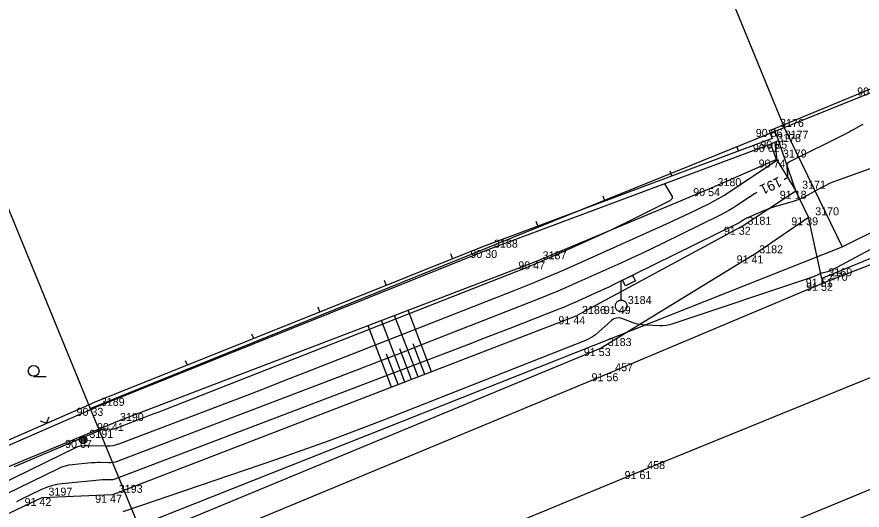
# Model space of a CAD drawing. Extents: x -711081 to -709338, y -1025122 to -1024092.
# Drawn here: x -710207.86 to -710178.28, y -1024694.25 to -1024677.02 of the extents above; entities that cross this region are included whole.
import ezdxf

# ---------------------------------------------------------------- set-up
doc = ezdxf.new("R2010")
doc.units = 0
for name, color, linetype in [('Ex_Contour Labels', 7, 'Continuous'), ('Ex_Major Contours', 7, 'Continuous'), ('Ex_Minor Contours', 7, 'Continuous'), ('Z_body', 7, 'Continuous'), ('Z_body_cisla', 7, 'Continuous'), ('Z_body_vysky_redukovane', 7, 'Continuous'), ('Z_hrany_paty', 7, 'Continuous'), ('Z_katastr_hranice', 7, 'Continuous'), ('Z_katastr_vnitrni_kresba', 7, 'Continuous'), ('Z_komunikace', 7, 'Continuous'), ('Z_komunikace_osa', 7, 'Continuous'), ('Z_ploty', 7, 'Continuous'), ('Z_ploty_znacky', 7, 'Continuous'), ('Z_rozhranni', 7, 'Continuous'), ('Z_site_vo_znaky', 7, 'Continuous'), ('Z_sloupy', 7, 'Continuous'), ('Z_technicke_srafy', 7, 'Continuous'), ('Z_vdz25_plna', 7, 'Continuous'), ('Z_vstupy', 7, 'Continuous'), ('Z_znaky_kultur', 7, 'Continuous')]:
    doc.layers.add(name, color=color, linetype=linetype)

# ---------------------------------------------------------------- blocks, each defined once
blk = doc.blocks.new('POINT_DISPLAY')
blk.add_line((0, 0), (0, 0))
blk = doc.blocks.new('Z210')
blk.add_line((0, 0), (0, 0.17))
blk = doc.blocks.new('Z212')
for p, q in [((-0.17, 0.17), (0, 0)), ((0, 0), (0.17, 0.17))]:
    blk.add_line(p, q)
blk = doc.blocks.new('Z13')
for p, q in [((0, 0.88), (0.45, 1.1)), ((0.15, 0.7), (0.05, 0.9)), ((0.4, 1.07), (0.5, 0.88)), ((0, 0.2), (0, 0.88)), ((0.5, 0.88), (0.15, 0.7)), ((-0.2, 0.05), (-0.15, 0.15)), ((-0.2, -0.05), (-0.2, 0.05)), ((-0.15, 0.15), (-0.05, 0.2)), ((-0.05, 0.2), (0.05, 0.2)), ((0.05, 0.2), (0.15, 0.15)), ((0.15, 0.15), (0.2, 0.05)), ((0.2, 0.05), (0.2, -0.05)), ((-0.15, -0.15), (-0.2, -0.05)), ((-0.05, -0.2), (-0.15, -0.15)), ((0.05, -0.2), (-0.05, -0.2)), ((0.15, -0.15), (0.05, -0.2)), ((0.2, -0.05), (0.15, -0.15))]:
    blk.add_line(p, q)
blk = doc.blocks.new('Z601')
for p, q in [((-0.13, 0.03), (-0.1, 0.08)), ((-0.13, -0.03), (-0.13, 0.03)), ((-0.1, 0.08), (-0.08, 0.1)), ((-0.08, 0.1), (-0.03, 0.13)), ((-0.08, 0.05), (-0.08, -0.05)), ((-0.03, 0.13), (0.03, 0.13)), ((-0.03, -0.08), (-0.03, 0.08)), ((-0.03, 0.08), (0.03, 0.08)), ((0.03, 0.13), (0.08, 0.1)), ((0.03, 0.08), (0.03, -0.08)), ((0.08, 0.1), (0.1, 0.08)), ((0.08, -0.05), (0.08, 0.05)), ((0.1, 0.08), (0.13, 0.03)), ((0.13, 0.03), (0.13, -0.03)), ((-0.1, -0.08), (-0.13, -0.03)), ((-0.08, -0.1), (-0.1, -0.08)), ((-0.08, -0.05), (-0.03, -0.08)), ((-0.03, -0.13), (-0.08, -0.1)), ((0.03, -0.13), (-0.03, -0.13)), ((0.03, -0.08), (0.08, -0.05)), ((0.08, -0.1), (0.03, -0.13)), ((0.1, -0.08), (0.08, -0.1)), ((0.13, -0.03), (0.1, -0.08))]:
    blk.add_line(p, q)
blk = doc.blocks.new('Z304')
blk.add_line((0, -0.19), (0.44, -0.19))
blk.add_circle((0, 0), 0.188)

msp = doc.modelspace()

# ---------------------------------------------------------------- linework, layer by layer
at = {"layer": 'Ex_Major Contours'}
for points in [[(-710178.259, -1024680.78), (-710178.326, -1024680.815), (-710178.595, -1024680.965), (-710178.662, -1024681.002), (-710178.73, -1024681.038), (-710178.798, -1024681.073), (-710178.867, -1024681.108), (-710180.818, -1024682.078), (-710180.867, -1024682.111), (-710180.9, -1024682.153), (-710180.917, -1024682.203), (-710180.918, -1024682.263), (-710180.889, -1024682.517), (-710180.89, -1024682.576), (-710180.907, -1024682.625), (-710180.941, -1024682.665), (-710180.992, -1024682.695), (-710181.011, -1024682.703)], [(-710181.962, -1024683.147), (-710182.041, -1024683.197), (-710182.662, -1024683.61), (-710182.803, -1024683.701), (-710182.946, -1024683.787), (-710183.092, -1024683.868), (-710183.241, -1024683.944), (-710185.259, -1024684.934), (-710185.622, -1024685.11), (-710185.986, -1024685.283), (-710186.351, -1024685.453), (-710186.718, -1024685.62), (-710188.19, -1024686.279), (-710188.559, -1024686.442), (-710188.93, -1024686.6), (-710189.302, -1024686.754), (-710189.677, -1024686.904), (-710193.637, -1024688.457), (-710194.423, -1024688.764), (-710195.209, -1024689.069), (-710195.996, -1024689.372), (-710196.784, -1024689.673), (-710204.347, -1024692.552), (-710204.42, -1024692.576), (-710204.495, -1024692.592), (-710204.571, -1024692.601), (-710204.648, -1024692.603), (-710204.959, -1024692.596), (-710205.037, -1024692.595), (-710205.115, -1024692.597), (-710205.193, -1024692.601), (-710205.27, -1024692.607), (-710205.909, -1024692.668), (-710206.04, -1024692.686), (-710206.167, -1024692.716), (-710206.291, -1024692.757), (-710206.413, -1024692.81), (-710208.747, -1024693.947)]]:
    msp.add_lwpolyline(points, dxfattribs=at)
at = {"layer": 'Ex_Minor Contours'}
for points in [[(-710210.117, -1024694.172), (-710205.752, -1024692.045), (-710205.722, -1024692.032), (-710205.692, -1024692.022), (-710205.661, -1024692.015), (-710205.629, -1024692.01), (-710205.501, -1024691.998), (-710205.469, -1024691.996), (-710205.437, -1024691.994), (-710205.405, -1024691.993), (-710205.373, -1024691.994), (-710204.721, -1024692.009), (-710204.603, -1024692.007), (-710204.487, -1024691.992), (-710204.372, -1024691.967), (-710204.26, -1024691.93), (-710200.47, -1024690.488), (-710199.801, -1024690.232), (-710199.134, -1024689.975), (-710198.466, -1024689.717), (-710197.8, -1024689.456), (-710190.459, -1024686.576), (-710189.872, -1024686.342), (-710189.287, -1024686.1), (-710188.706, -1024685.852), (-710188.128, -1024685.597), (-710185.019, -1024684.204), (-710184.843, -1024684.124), (-710184.667, -1024684.042), (-710184.493, -1024683.959), (-710184.319, -1024683.875), (-710183.624, -1024683.534), (-710183.452, -1024683.446), (-710183.284, -1024683.352), (-710183.118, -1024683.254), (-710182.955, -1024683.149), (-710181.3, -1024682.046), (-710181.295, -1024682.043), (-710181.291, -1024682.041), (-710181.287, -1024682.039), (-710181.282, -1024682.037), (-710181.264, -1024682.029), (-710181.26, -1024682.026), (-710181.257, -1024682.023), (-710181.256, -1024682.019), (-710181.256, -1024682.015), (-710181.263, -1024681.951), (-710181.267, -1024681.919), (-710181.323, -1024681.392)], [(-710175.566, -1024681.448), (-710179.177, -1024682.746), (-710179.311, -1024682.797), (-710179.442, -1024682.853), (-710179.571, -1024682.915), (-710179.698, -1024682.982), (-710180.199, -1024683.261), (-710180.326, -1024683.327), (-710180.456, -1024683.385), (-710180.589, -1024683.436), (-710180.725, -1024683.48), (-710181.344, -1024683.659), (-710181.449, -1024683.691), (-710181.553, -1024683.726), (-710181.655, -1024683.765), (-710181.756, -1024683.807), (-710182.293, -1024684.037), (-710182.326, -1024684.053), (-710182.359, -1024684.069), (-710182.39, -1024684.087), (-710182.421, -1024684.107), (-710182.543, -1024684.188), (-710182.574, -1024684.208), (-710182.605, -1024684.227), (-710182.637, -1024684.244), (-710182.67, -1024684.261), (-710186.987, -1024686.381), (-710187.143, -1024686.457), (-710187.301, -1024686.531), (-710187.459, -1024686.605), (-710187.617, -1024686.677), (-710188.253, -1024686.961), (-710188.412, -1024687.032), (-710188.572, -1024687.1), (-710188.733, -1024687.167), (-710188.894, -1024687.231), (-710190.605, -1024687.902), (-710190.944, -1024688.035), (-710191.283, -1024688.166), (-710191.623, -1024688.297), (-710191.964, -1024688.427), (-710204.434, -1024693.173), (-710204.468, -1024693.184), (-710204.503, -1024693.192), (-710204.538, -1024693.196), (-710204.575, -1024693.197), (-710204.72, -1024693.194), (-710204.757, -1024693.193), (-710204.793, -1024693.194), (-710204.83, -1024693.196), (-710204.866, -1024693.199), (-710206.269, -1024693.333), (-710206.459, -1024693.36), (-710206.644, -1024693.403), (-710206.825, -1024693.463), (-710207.001, -1024693.539), (-710207.695, -1024693.878), (-710207.869, -1024693.962)], [(-710207.941, -1024692.731), (-710204.925, -1024691.45), (-710204.882, -1024691.435), (-710204.839, -1024691.424), (-710204.794, -1024691.418), (-710204.749, -1024691.416), (-710204.565, -1024691.421), (-710204.52, -1024691.42), (-710204.475, -1024691.414), (-710204.431, -1024691.405), (-710204.388, -1024691.39), (-710203.411, -1024691.019), (-710203.234, -1024690.951), (-710203.057, -1024690.883), (-710202.881, -1024690.815), (-710202.704, -1024690.746), (-710190.295, -1024685.878), (-710189.967, -1024685.747), (-710189.641, -1024685.612), (-710189.316, -1024685.473), (-710188.992, -1024685.33), (-710187.617, -1024684.714), (-710187.338, -1024684.587), (-710187.06, -1024684.457), (-710186.784, -1024684.323), (-710186.509, -1024684.187), (-710184.999, -1024683.428), (-710184.944, -1024683.39), (-710184.917, -1024683.345), (-710184.917, -1024683.292), (-710184.944, -1024683.232), (-710185.186, -1024682.848)], [(-710174.341, -1024683.194), (-710179.337, -1024685.865), (-710179.374, -1024685.884), (-710179.411, -1024685.899), (-710179.45, -1024685.913), (-710179.489, -1024685.924), (-710179.673, -1024685.968), (-710179.701, -1024685.976), (-710179.727, -1024685.984), (-710179.754, -1024685.995), (-710179.779, -1024686.006), (-710179.896, -1024686.062), (-710179.914, -1024686.07), (-710179.932, -1024686.078), (-710179.951, -1024686.086), (-710179.969, -1024686.093), (-710180.044, -1024686.121), (-710180.062, -1024686.128), (-710180.081, -1024686.135), (-710180.1, -1024686.142), (-710180.119, -1024686.148), (-710184.901, -1024687.746), (-710185.015, -1024687.779), (-710185.131, -1024687.8), (-710185.248, -1024687.811), (-710185.367, -1024687.812), (-710185.872, -1024687.789), (-710185.978, -1024687.781), (-710186.082, -1024687.764), (-710186.184, -1024687.739), (-710186.285, -1024687.707), (-710186.685, -1024687.561), (-710186.782, -1024687.537), (-710186.875, -1024687.541), (-710186.962, -1024687.572), (-710187.044, -1024687.629), (-710187.501, -1024688.037), (-710187.607, -1024688.123), (-710187.719, -1024688.199), (-710187.838, -1024688.265), (-710187.963, -1024688.321), (-710195.126, -1024691.146), (-710196.04, -1024691.5), (-710196.959, -1024691.844), (-710197.881, -1024692.176), (-710198.808, -1024692.498), (-710204.145, -1024694.315)]]:
    msp.add_lwpolyline(points, dxfattribs=at)
at = {"layer": 'Z_hrany_paty'}
for p, q in [((-710181.27, -1024682), (-710181.47, -1024681.46)), ((-710181.27, -1024682), (-710183.56, -1024683)), ((-710181.27, -1024682), (-710180.6, -1024683.09)), ((-710183.56, -1024683), (-710189.68, -1024685.56)), ((-710182.51, -1024684.35), (-710180.6, -1024683.09)), ((-710182.51, -1024684.35), (-710188.3, -1024687.48)), ((-710189.68, -1024685.56), (-710204.47, -1024691.21)), ((-710188.3, -1024687.48), (-710204.51, -1024693.72)), ((-710214.48, -1024695.36), (-710204.47, -1024691.21)), ((-710206.98, -1024693.83), (-710216.28, -1024698.18)), ((-710204.51, -1024693.72), (-710206.98, -1024693.83))]:
    msp.add_line(p, q, dxfattribs=at)
at = {"layer": 'Z_katastr_hranice'}
for p, q in [((-710254.15, -1024571.93), (-710205.29, -1024690.7)), ((-710198.31, -1024638.61), (-710181.01, -1024680.88)), ((-710181.01, -1024680.88), (-710178.98, -1024685.05)), ((-710178.98, -1024685.05), (-710174.45, -1024682.82)), ((-710203.6, -1024694.8), (-710178.98, -1024685.05)), ((-710205.29, -1024690.7), (-710203.6, -1024694.8))]:
    msp.add_line(p, q, dxfattribs=at)
at = {"layer": 'Z_katastr_vnitrni_kresba'}
for p, q in [((-710181.01, -1024680.88), (-710176.08, -1024678.89)), ((-710205.29, -1024690.7), (-710181.01, -1024680.88))]:
    msp.add_line(p, q, dxfattribs=at)
at = {"layer": 'Z_komunikace'}
for p, q in [((-710179.63, -1024686.31), (-710173.5, -1024683.91)), ((-710187.14, -1024689.47), (-710179.63, -1024686.31)), ((-710199.74, -1024694.7), (-710187.14, -1024689.47))]:
    msp.add_line(p, q, dxfattribs=at)
at = {"layer": 'Z_komunikace_osa'}
for p, q in [((-710186.03, -1024692.89), (-710171.89, -1024687.13)), ((-710198.45, -1024698.01), (-710186.03, -1024692.89))]:
    msp.add_line(p, q, dxfattribs=at)
at = {"layer": 'Z_ploty'}
for p, q in [((-710181.53, -1024680.99), (-710181.37, -1024680.93)), ((-710181.37, -1024680.93), (-710181.21, -1024681.34)), ((-710181.43, -1024681.26), (-710191.44, -1024685)), ((-710181.53, -1024680.99), (-710181.43, -1024681.26)), ((-710181.47, -1024681.46), (-710191.38, -1024685.16)), ((-710181.21, -1024681.34), (-710181.47, -1024681.46)), ((-710191.45, -1024685), (-710205.21, -1024690.52)), ((-710191.38, -1024685.16), (-710205.14, -1024690.68)), ((-710212.55, -1024693.72), (-710205.21, -1024690.52)), ((-710212.48, -1024693.88), (-710205.14, -1024690.68))]:
    msp.add_line(p, q, dxfattribs=at)
at = {"layer": 'Z_rozhranni'}
for p, q in [((-710180.6, -1024683.09), (-710181.21, -1024681.34)), ((-710180.15, -1024684.02), (-710180.6, -1024683.09)), ((-710173.61, -1024683.65), (-710179.69, -1024686.16)), ((-710182.11, -1024685.35), (-710180.15, -1024684.02)), ((-710179.69, -1024686.16), (-710180.15, -1024684.02)), ((-710182.11, -1024685.35), (-710187.41, -1024688.59)), ((-710179.69, -1024686.16), (-710179.63, -1024686.31)), ((-710187.41, -1024688.59), (-710204.16, -1024695.52))]:
    msp.add_line(p, q, dxfattribs=at)
at = {"layer": 'Z_technicke_srafy'}
for p, q in [((-710193.81, -1024689.6), (-710194.64, -1024687.45)), ((-710193.35, -1024689.42), (-710194.17, -1024687.27)), ((-710194.28, -1024689.78), (-710195.1, -1024687.63)), ((-710194.75, -1024689.96), (-710195.57, -1024687.81)), ((-710194.05, -1024689.69), (-710194.46, -1024688.62)), ((-710193.58, -1024689.51), (-710193.99, -1024688.44)), ((-710194.51, -1024689.87), (-710194.92, -1024688.8))]:
    msp.add_line(p, q, dxfattribs=at)
at = {"layer": 'Z_vdz25_plna'}
msp.add_line((-710184.38, -1024696.16), (-710170.72, -1024690.52), dxfattribs=at)
at = {"layer": 'Z_vstupy'}
msp.add_line((-710181.37, -1024680.93), (-710177.87, -1024679.48), dxfattribs=at)

# ---------------------------------------------------------------- block references
at = {"layer": 'Z_body'}
for p in [(-710181.37, -1024680.93), (-710181.47, -1024681.46), (-710181.21, -1024681.34), (-710181.27, -1024682), (-710183.56, -1024683), (-710180.6, -1024683.09), (-710180.15, -1024684.02), (-710182.51, -1024684.35), (-710191.38, -1024685.16), (-710182.11, -1024685.35), (-710189.68, -1024685.56), (-710179.69, -1024686.16), (-710179.63, -1024686.31), (-710186.71, -1024687.12), (-710188.3, -1024687.48), (-710187.41, -1024688.59), (-710187.14, -1024689.47), (-710205.14, -1024690.68), (-710204.47, -1024691.21), (-710205.54, -1024691.8), (-710186.03, -1024692.89), (-710206.98, -1024693.83), (-710204.51, -1024693.72)]:
    msp.add_blockref('POINT_DISPLAY', p, dxfattribs=at)
at = {"layer": 'Z_ploty_znacky'}
for name, p, rotation in [('Z210', (-710182.6, -1024681.7), 20.5), ('Z210', (-710184.94, -1024682.57), 20.5), ('Z210', (-710187.28, -1024683.44), 20.5), ('Z210', (-710189.63, -1024684.32), 20.5), ('Z210', (-710192.61, -1024685.46), 21.9), ('Z210', (-710194.93, -1024686.39), 21.9), ('Z210', (-710197.25, -1024687.32), 21.9), ('Z210', (-710199.57, -1024688.26), 21.9), ('Z210', (-710201.89, -1024689.19), 21.9), ('Z212', (-710206.82, -1024691.22), 23.6)]:
    msp.add_blockref(name, p, dxfattribs=dict(at, rotation=rotation))
at = {"layer": 'Z_site_vo_znaky'}
msp.add_blockref('Z13', (-710186.71, -1024687.12), dxfattribs=at)
at = {"layer": 'Z_sloupy'}
msp.add_blockref('Z601', (-710205.54, -1024691.8), dxfattribs=at)
at = {"layer": 'Z_znaky_kultur'}
msp.add_blockref('Z304', (-710207.27, -1024689.39), dxfattribs=at)

# ---------------------------------------------------------------- texts
at = {"layer": 'Ex_Contour Labels'}
msp.add_text('191', height=0.35, rotation=205.0118, dxfattribs=at).set_placement((-710181.19, -1024682.594))
at = {"layer": 'Z_body_cisla'}
for s, p in [('3176', (-710181.15, -1024680.86)), ('3178', (-710181.25, -1024681.39)), ('3177', (-710180.99, -1024681.27)), ('3179', (-710181.05, -1024681.93)), ('3180', (-710183.34, -1024682.93)), ('3171', (-710180.38, -1024683.02)), ('3170', (-710179.92, -1024683.95)), ('3181', (-710182.29, -1024684.28)), ('3188', (-710191.16, -1024685.08)), ('3182', (-710181.88, -1024685.28)), ('3187', (-710189.46, -1024685.49)), ('3169', (-710179.46, -1024686.08)), ('470', (-710179.41, -1024686.24)), ('3184', (-710186.48, -1024687.05)), ('3186', (-710188.08, -1024687.4)), ('3183', (-710187.18, -1024688.52)), ('457', (-710186.92, -1024689.4)), ('3189', (-710204.92, -1024690.61)), ('3190', (-710204.25, -1024691.14)), ('3191', (-710205.32, -1024691.73)), ('458', (-710185.8, -1024692.82)), ('3193', (-710204.29, -1024693.65)), ('3197', (-710206.75, -1024693.75))]:
    msp.add_text(s, height=0.28, dxfattribs=at).set_placement(p)
at = {"layer": 'Z_body_vysky_redukovane'}
for s, p in [('90 91', (-710178.453, -1024679.76)), ('90 86', (-710182, -1024681.21)), ('90 62', (-710182.1, -1024681.74)), ('90 85', (-710181.84, -1024681.62)), ('90 74', (-710181.9, -1024682.28)), ('90 54', (-710184.19, -1024683.28)), ('91 18', (-710181.16, -1024683.37)), ('91 39', (-710180.757, -1024684.3)), ('91 32', (-710183.117, -1024684.63)), ('90 30', (-710191.987, -1024685.44)), ('91 41', (-710182.67, -1024685.63)), ('90 47', (-710190.31, -1024685.84)), ('91 51', (-710180.25, -1024686.44)), ('91 52', (-710180.237, -1024686.59)), ('91 49', (-710187.317, -1024687.4)), ('91 44', (-710188.907, -1024687.76)), ('91 53', (-710188.017, -1024688.87)), ('91 56', (-710187.747, -1024689.75)), ('90 33', (-710205.77, -1024690.96)), ('90 41', (-710205.053, -1024691.49)), ('90 67', (-710206.17, -1024692.08)), ('91 61', (-710186.59, -1024693.17)), ('91 42', (-710207.587, -1024694.11)), ('91 47', (-710205.117, -1024694))]:
    msp.add_text(s, height=0.28, dxfattribs=at).set_placement(p)

doc.saveas('drawing.dxf')
